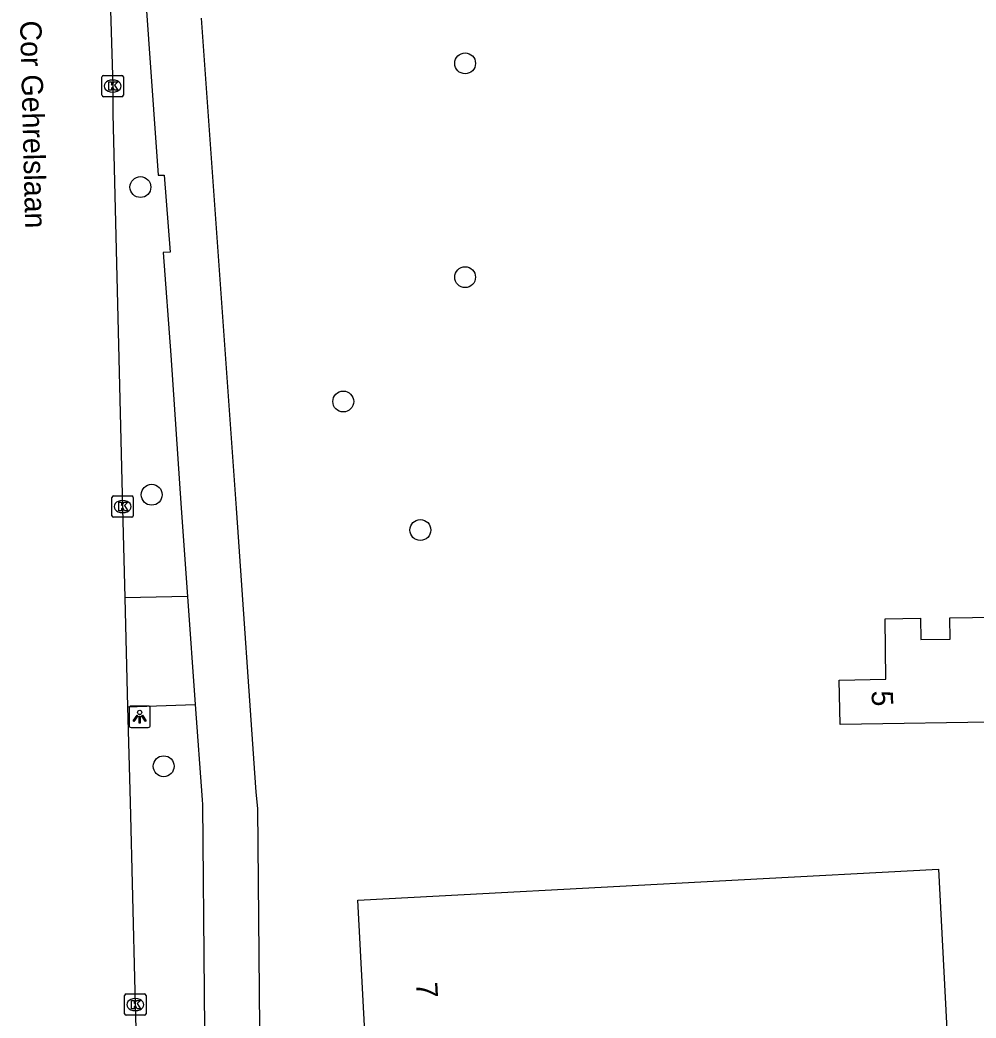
# Model space of a CAD drawing. Extents: x 157321 to 158827, y 386650 to 388532.
# Drawn here: x 157871.26 to 157916.06, y 387726.12 to 387772.88 of the extents above; entities that cross this region are included whole.
import ezdxf

# ---------------------------------------------------------------- set-up
doc = ezdxf.new("R2010")
doc.units = 0
for name, color, linetype in [('IMGEO_Boom', 7, 'Continuous'), ('IMGEO_Kolk', 7, 'Continuous'), ('IMGEO_Lichtpunt', 7, 'Continuous'), ('IMGEO_Openbare_ruimte_label', 7, 'Continuous'), ('IMGEO_Pand', 7, 'Continuous'), ('IMGEO_Pand_nummerreeks', 7, 'Continuous'), ('IMGEO_Rijbaan_lokaal_gesloten', 7, 'Continuous'), ('IMGEO_Voetpad_open', 7, 'Continuous')]:
    doc.layers.add(name, color=color, linetype=linetype)

msp = doc.modelspace()

# ---------------------------------------------------------------- linework, layer by layer
at = {"layer": 'IMGEO_Boom'}
for centre in [(157892.118, 387770.845), (157876.907, 387765.047), (157892.118, 387760.826), (157886.409, 387755.001), (157877.435, 387750.635), (157890.021, 387748.981), (157877.997, 387737.914)]:
    msp.add_circle(centre, 0.489, dxfattribs=at)
at = {"layer": 'IMGEO_Kolk'}
for p, q in [((157875.106, 387769.355), (157875.106, 387770.207)), ((157875.181, 387770.281), (157876.033, 387770.281)), ((157875.594, 387770.061), (157875.619, 387770.061)), ((157876.107, 387770.207), (157876.107, 387769.355)), ((157875.617, 387769.501), (157875.592, 387769.501)), ((157876.033, 387769.281), (157875.181, 387769.281)), ((157875.572, 387749.653), (157875.572, 387750.505)), ((157875.647, 387750.579), (157876.499, 387750.579)), ((157876.06, 387750.359), (157876.085, 387750.359)), ((157876.573, 387750.505), (157876.573, 387749.653)), ((157876.499, 387749.579), (157875.647, 387749.579)), ((157876.083, 387749.799), (157876.058, 387749.799)), ((157876.167, 387726.32), (157876.167, 387727.172)), ((157876.242, 387727.246), (157877.094, 387727.246)), ((157876.655, 387727.026), (157876.68, 387727.026)), ((157877.168, 387727.172), (157877.168, 387726.32)), ((157876.678, 387726.466), (157876.653, 387726.466)), ((157877.094, 387726.246), (157876.242, 387726.246))]:
    msp.add_line(p, q, dxfattribs=at)
for points in [[(157875.106, 387769.355), (157875.106, 387770.207)], [(157875.181, 387770.281), (157876.033, 387770.281)], [(157875.427, 387769.981), (157875.55, 387769.981), (157875.55, 387769.83), (157875.68, 387769.981), (157875.844, 387769.981), (157875.698, 387769.83), (157875.851, 387769.581), (157875.699, 387769.581), (157875.614, 387769.745), (157875.55, 387769.678), (157875.55, 387769.581), (157875.427, 387769.581), (157875.427, 387769.981)], [(157876.107, 387770.207), (157876.107, 387769.355)], [(157876.033, 387769.281), (157875.181, 387769.281)], [(157875.572, 387749.653), (157875.572, 387750.505)], [(157875.647, 387750.579), (157876.499, 387750.579)], [(157876.573, 387750.505), (157876.573, 387749.653)], [(157875.893, 387750.279), (157876.016, 387750.279), (157876.016, 387750.128), (157876.146, 387750.279), (157876.31, 387750.279), (157876.164, 387750.128), (157876.317, 387749.879), (157876.165, 387749.879), (157876.08, 387750.043), (157876.016, 387749.976), (157876.016, 387749.879), (157875.893, 387749.879), (157875.893, 387750.279)], [(157876.499, 387749.579), (157875.647, 387749.579)], [(157876.167, 387726.32), (157876.167, 387727.172)], [(157876.242, 387727.246), (157877.094, 387727.246)], [(157876.488, 387726.946), (157876.611, 387726.946), (157876.611, 387726.795), (157876.741, 387726.946), (157876.905, 387726.946), (157876.759, 387726.795), (157876.912, 387726.546), (157876.76, 387726.546), (157876.675, 387726.71), (157876.611, 387726.643), (157876.611, 387726.546), (157876.488, 387726.546), (157876.488, 387726.946)], [(157877.168, 387727.172), (157877.168, 387726.32)], [(157877.094, 387726.246), (157876.242, 387726.246)]]:
    msp.add_lwpolyline(points, dxfattribs=at)
for centre, start, end in [((157875.183, 387770.205), 91.552, 178.448), ((157875.183, 387770.205), 91.552, 178.448), ((157876.031, 387770.205), 1.552, 88.448), ((157876.031, 387770.205), 1.552, 88.448), ((157875.183, 387769.357), 181.552, 268.448), ((157875.183, 387769.357), 181.552, 268.448), ((157876.031, 387769.357), 271.552, 358.448), ((157876.031, 387769.357), 271.552, 358.448), ((157875.649, 387750.503), 91.552, 178.448), ((157875.649, 387750.503), 91.552, 178.448), ((157876.497, 387750.503), 1.552, 88.448), ((157876.497, 387750.503), 1.552, 88.448), ((157875.649, 387749.655), 181.552, 268.448), ((157875.649, 387749.655), 181.552, 268.448), ((157876.497, 387749.655), 271.552, 358.448), ((157876.497, 387749.655), 271.552, 358.448), ((157876.244, 387727.17), 91.552, 178.448), ((157876.244, 387727.17), 91.552, 178.448), ((157877.092, 387727.17), 1.552, 88.448), ((157877.092, 387727.17), 1.552, 88.448), ((157876.244, 387726.322), 181.552, 268.448), ((157876.244, 387726.322), 181.552, 268.448), ((157877.092, 387726.322), 271.552, 358.448), ((157877.092, 387726.322), 271.552, 358.448)]:
    msp.add_arc(centre, 0.0765, start, end, dxfattribs=at)
for centre, major_axis, ratio, start_param, end_param in [((157875.593, 387769.781), (-0.387, 0.002), 0.722429, 4.712389, 7.853982), ((157875.618, 387769.781), (-0.39, 0.002), 0.717154, 1.570796, 4.712389), ((157876.059, 387750.079), (-0.387, 0.002), 0.722429, 4.712389, 7.853982), ((157876.084, 387750.079), (-0.39, 0.002), 0.717154, 1.570796, 4.712389), ((157876.654, 387726.746), (-0.387, 0.002), 0.722429, 4.712389, 7.853982), ((157876.679, 387726.746), (-0.39, 0.002), 0.717154, 1.570796, 4.712389)]:
    msp.add_ellipse(centre, major_axis=major_axis, ratio=ratio, start_param=start_param, end_param=end_param, dxfattribs=at)
at = {"layer": 'IMGEO_Lichtpunt'}
for p, q in [((157876.372, 387740.638), (157876.372, 387739.831)), ((157876.372, 387740.638), (157876.372, 387739.831)), ((157877.274, 387740.733), (157876.466, 387740.733)), ((157877.274, 387740.733), (157876.466, 387740.733)), ((157877.368, 387739.831), (157877.368, 387740.638)), ((157877.368, 387739.831), (157877.368, 387740.638)), ((157876.466, 387739.737), (157877.274, 387739.737)), ((157876.466, 387739.737), (157877.274, 387739.737))]:
    msp.add_line(p, q, dxfattribs=at)
for points in [[(157876.746, 387740.302), (157876.785, 387740.274), (157876.597, 387740.012), (157876.559, 387740.039), (157876.746, 387740.302)], [(157876.848, 387740.254), (157876.895, 387740.254), (157876.895, 387739.932), (157876.848, 387739.932), (157876.848, 387740.254)], [(157876.958, 387740.274), (157876.996, 387740.301), (157877.183, 387740.039), (157877.144, 387740.011), (157876.958, 387740.274)]]:
    msp.add_lwpolyline(points, dxfattribs=at)
msp.add_circle((157876.871, 387740.436), 0.0994, dxfattribs=at)
for centre, start, end in [((157876.466, 387740.638), 90, 180), ((157876.466, 387740.638), 90, 180), ((157877.274, 387740.638), 0, 90), ((157877.274, 387740.638), 0, 90), ((157876.466, 387739.831), 180, 270), ((157876.466, 387739.831), 180, 270), ((157877.274, 387739.831), 270, 0), ((157877.274, 387739.831), 270, 360)]:
    msp.add_arc(centre, 0.0946, start, end, dxfattribs=at)
at = {"layer": 'IMGEO_Pand'}
for points in [[(157918.002, 387744.908), (157918.032, 387741.905), (157917.652, 387741.901), (157917.671, 387740.001), (157909.697, 387739.869), (157909.65, 387741.946), (157911.834, 387741.996), (157911.795, 387744.822), (157913.457, 387744.845), (157913.47, 387743.845), (157914.846, 387743.864), (157914.832, 387744.864), (157918.002, 387744.908)], [(157898.406, 387723.711), (157892.532, 387723.364), (157887.539, 387723.099), (157887.086, 387731.642), (157892.079, 387731.907), (157904.918, 387732.589), (157914.29, 387733.086), (157914.737, 387724.674), (157901.801, 387723.911)]]:
    msp.add_lwpolyline(points, dxfattribs=at)
at = {"layer": 'IMGEO_Rijbaan_lokaal_gesloten'}
for points in [[(157875.48, 387774.362), (157875.607, 387769.781), (157875.619, 387768.476), (157876.072, 387750), (157876.179, 387745.801)], [(157876.179, 387745.801), (157876.308, 387740.701)], [(157876.308, 387740.701), (157876.422, 387736.234), (157876.648, 387727.355), (157876.663, 387726.746), (157876.844, 387719.952)]]:
    msp.add_lwpolyline(points, dxfattribs=at)
at = {"layer": 'IMGEO_Voetpad_open'}
for points in [[(157877.059, 387775.071), (157877.73, 387765.599), (157878.021, 387765.611), (157878.3, 387762.003), (157877.976, 387761.979), (157878.325, 387757.166), (157878.818, 387750), (157879.114, 387745.86)], [(157879.753, 387772.965), (157881.386, 387750), (157882.31, 387736.704), (157882.388, 387735.931), (157882.547, 387718.802)], [(157879.114, 387745.86), (157876.179, 387745.801)], [(157879.114, 387745.86), (157879.475, 387740.809)], [(157876.308, 387740.701), (157879.475, 387740.809)], [(157879.475, 387740.809), (157879.795, 387736.34), (157879.811, 387736.122), (157879.889, 387727.321), (157879.965, 387718.797)]]:
    msp.add_lwpolyline(points, dxfattribs=at)

# ---------------------------------------------------------------- texts
at = {"layer": 'IMGEO_Openbare_ruimte_label'}
msp.add_text('Cor Gehrelslaan', height=1, rotation=271.4321, dxfattribs=at).set_placement((157871.267, 387772.839))
at = {"layer": 'IMGEO_Pand_nummerreeks'}
for s, rotation, p in [('5', 271.2947, (157911.162, 387741.453)), ('7', 273.0365, (157889.814, 387727.779))]:
    msp.add_text(s, height=1, rotation=rotation, dxfattribs=at).set_placement(p)

doc.saveas('drawing.dxf')
